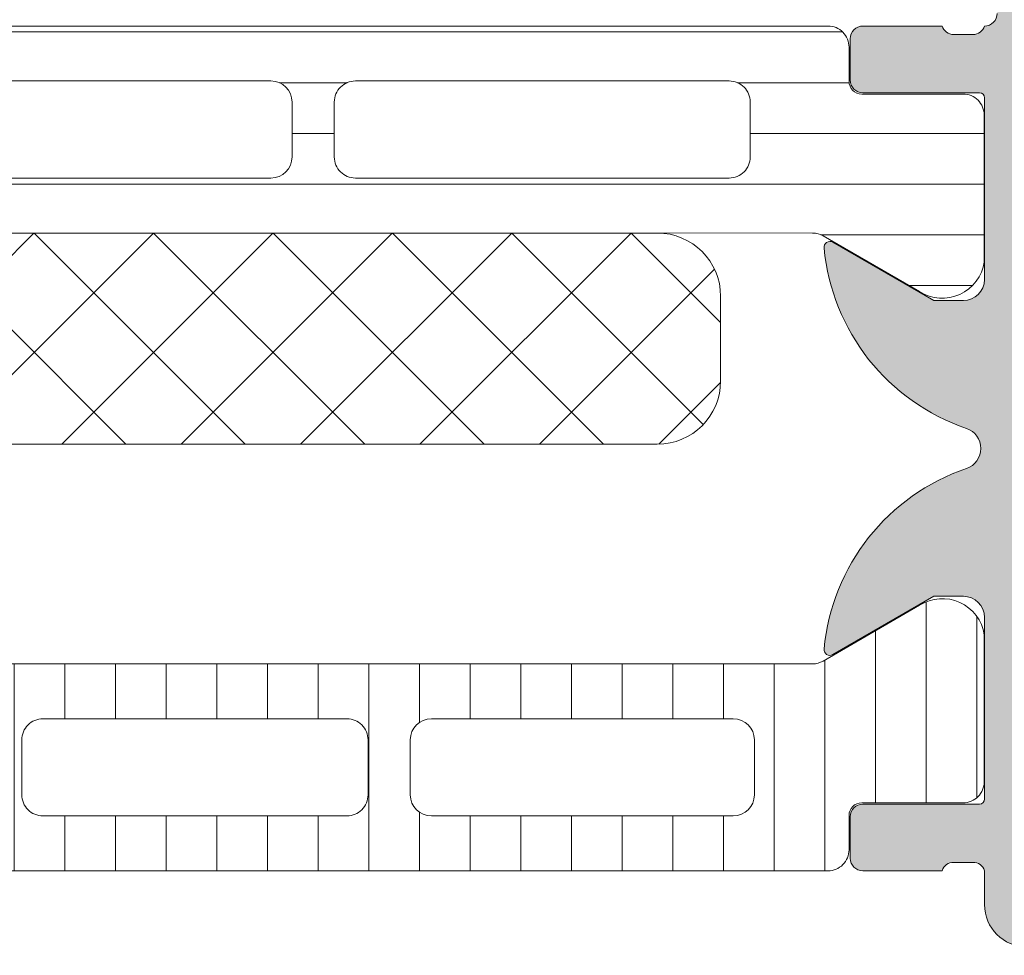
# Model space of a CAD drawing. Header units: millimetres. Extents: x 144573 to 336993, y 74252 to 247042.
# Tile 429 of 656: x 198265 to 198289, y 190069 to 190091. Entities that reach past the tile are written whole.
import ezdxf

# ---------------------------------------------------------------- set-up
doc = ezdxf.new("R2010")
doc.units = ezdxf.units.MM
doc.layers.add('FASÁDA DETAILNÍ', color=255, linetype='Continuous', lineweight=0)
doc.layers.add('NOVA', color=255, linetype='Continuous', lineweight=0)

# ---------------------------------------------------------------- blocks, each defined once
blk = doc.blocks.new('A$C69D17D4D')
at = {"layer": 'FASÁDA DETAILNÍ'}
h = blk.add_hatch(dxfattribs=at)
h.set_pattern_fill('LINIE', color=256, scale=1.2, angle=-1.272221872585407e-14, style=0)
h.set_pattern_definition([(360, (-24899.94271645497, 16700.21696921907), (2.939128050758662e-16, 1.2), [])])
edge = h.paths.add_edge_path()
edge.add_arc((-24896.40802008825, 16718.19074167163), 0.2999999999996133, 269.9979247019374, 359.9979247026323)
edge.add_line((-24896.10802008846, 16718.19073080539), (-24896.10799146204, 16719.00106213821))
edge.add_arc((-24895.60799414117, 16719.00104670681), 0.4999973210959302, 89.99761771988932, 179.9982316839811, ccw=False)
edge.add_line((-24895.60797335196, 16719.50104402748), (-24894.76690110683, 16719.50236457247))
edge.add_arc((-24894.76690110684, 16719.70236457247), 0.2000000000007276, 270, 360)
edge.add_line((-24894.56690110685, 16719.70236457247), (-24894.56690110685, 16723.80236457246))
edge.add_arc((-24894.06690110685, 16723.80236457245), 0.5, 90, 180, ccw=False)
edge.add_line((-24894.06690110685, 16724.30236457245), (-24893.23615188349, 16724.30236457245))
edge.add_arc((-24893.23615188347, 16723.30236457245), 1, 15.000000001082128, 90, ccw=False)
edge.add_line((-24892.27022605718, 16723.56118361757), (-24892.06690110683, 16722.80236457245))
edge.add_line((-24892.06690110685, 16722.80236457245), (-24893.06690110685, 16722.80236457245))
edge.add_line((-24893.06690110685, 16722.80236457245), (-24893.06690110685, 16720.50236457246))
edge.add_arc((-24892.06277462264, 16720.50407381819), 1.00412793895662, 180.0975300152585, 269.7659122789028)
edge.add_line((-24892.0668770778, 16719.49995425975), (-24889.06699872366, 16719.49995425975))
edge.add_arc((-24889.07102707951, 16720.50407360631), 1.004127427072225, 270.2298596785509, 359.9024820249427)
edge.add_line((-24888.06690110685, 16720.50236457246), (-24888.06690110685, 16722.80236457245))
edge.add_line((-24888.06690110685, 16722.80236457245), (-24889.06690110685, 16722.80236457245))
edge.add_line((-24889.06690110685, 16722.80236457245), (-24888.86357615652, 16723.56118361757))
edge.add_arc((-24887.89765033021, 16723.30236457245), 0.9999999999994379, 90, 164.9999999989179, ccw=False)
edge.add_line((-24887.89765033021, 16724.30236457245), (-24887.06690110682, 16724.30236457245))
edge.add_arc((-24887.06690110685, 16723.80236457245), 0.499999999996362, -4.16889633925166e-10, 89.99999999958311, ccw=False)
edge.add_line((-24886.56690110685, 16723.80236457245), (-24886.56690110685, 16719.70236457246))
edge.add_arc((-24886.36272801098, 16719.70409312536), 0.2041804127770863, 180.4850610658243, 268.8441310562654)
edge.add_line((-24886.36684680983, 16719.49995425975), (-24860.52548000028, 16719.49993133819))
edge.add_arc((-24860.52549543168, 16718.99993401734), 0.4999973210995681, -0.0023822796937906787, 89.99823168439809, ccw=False)
edge.add_line((-24860.025498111, 16718.99991322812), (-24860.02552673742, 16718.18958189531))
edge.add_arc((-24859.7255267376, 16718.18957102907), 0.2999999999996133, 179.9979247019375, 269.9979247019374)
edge.add_line((-24859.72553760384, 16717.88957102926), (-24857.32553921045, 16717.88981604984))
edge.add_arc((-24857.32555468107, 16717.38982007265), 0.4999959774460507, -0.002377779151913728, 89.99822718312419, ccw=False)
edge.add_line((-24856.82555870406, 16717.38979932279), (-24856.82568535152, 16713.91325782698))
edge.add_arc((-24857.815498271, 16714.05560432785), 0.9999960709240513, 237.2709086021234, 351.8163166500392, ccw=False)
edge.add_line((-24858.35616366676, 16713.21437126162), (-24860.63977275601, 16714.53292369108))
edge.add_arc((-24860.88978841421, 16714.09992002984), 0.5000000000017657, 59.99792810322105, 89.99786479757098)
edge.add_line((-24860.88976978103, 16714.59992002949), (-24895.24403853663, 16714.60100634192))
edge.add_arc((-24895.24405612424, 16714.10100634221), 0.500000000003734, 89.99798460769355, 119.9979213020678)
edge.add_line((-24895.49404041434, 16714.53402811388), (-24897.7777450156, 16713.21564111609))
edge.add_arc((-24898.31834946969, 16714.05691334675), 0.9999960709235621, 188.1795327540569, 302.72494080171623, ccw=False)
edge.add_line((-24899.30817269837, 16713.91463854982), (-24899.3080460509, 16717.39118004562))
edge.add_arc((-24898.80805007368, 16717.391164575), 0.4999959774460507, 89.99762222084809, 179.9982271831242, ccw=False)
edge.add_line((-24898.80802932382, 16717.89116055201), (-24896.40803095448, 16717.8907416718))
edge = h.paths.add_edge_path(flags=16)
edge.add_line((-24872.21690735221, 16717.70046606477), (-24872.21690735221, 16716.40047195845))
edge.add_arc((-24871.71691099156, 16716.4004683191), 0.499996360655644, 179.9995829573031, 270.0004170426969)
edge.add_line((-24871.71690735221, 16715.90047195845), (-24862.86691345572, 16715.90047195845))
edge.add_arc((-24862.86690981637, 16716.4004683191), 0.499996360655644, 269.9995829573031, 360.0004170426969)
edge.add_line((-24862.36691345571, 16716.40047195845), (-24862.36691345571, 16717.70046606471))
edge.add_arc((-24862.86691345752, 16717.70048263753), 0.5000000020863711, 359.9981008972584, 449.9999997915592)
edge.add_line((-24862.86691345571, 16718.2004826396), (-24871.7169073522, 16718.2004826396))
edge.add_arc((-24871.71690735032, 16717.70048263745), 0.5000000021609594, 90.00000021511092, 180.0018990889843)
edge = h.paths.add_edge_path(flags=16)
edge.add_arc((-24882.41691345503, 16717.7004826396), 0.5, 89.99999999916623, 180)
edge.add_line((-24882.916913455, 16717.7004826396), (-24882.916913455, 16716.40047195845))
edge.add_arc((-24882.41691345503, 16716.40047195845), 0.499999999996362, 180, 270.0000000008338)
edge.add_line((-24882.416913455, 16715.90047195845), (-24873.71690735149, 16715.90047195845))
edge.add_arc((-24873.71690735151, 16716.40047195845), 0.499999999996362, 270.0000000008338, 359.9999999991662)
edge.add_line((-24873.21690735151, 16716.40047195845), (-24873.21690735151, 16717.7004826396))
edge.add_arc((-24873.71690735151, 16717.7004826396), 0.5, 359.9999999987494, 449.9999999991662)
edge.add_line((-24873.71690735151, 16718.2004826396), (-24882.41691345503, 16718.2004826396))
edge = h.paths.add_edge_path(flags=16)
edge.add_arc((-24884.41690981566, 16716.4004683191), 0.499996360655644, 269.9995829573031, 360.0004170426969)
edge.add_line((-24883.916913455, 16716.40047195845), (-24883.916913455, 16717.70046606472))
edge.add_arc((-24884.41691345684, 16717.70048263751), 0.500000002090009, 359.9981008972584, 449.9999997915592)
edge.add_line((-24884.416913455, 16718.2004826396), (-24893.26692261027, 16718.2004826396))
edge.add_arc((-24893.26692261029, 16717.70049789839), 0.4999847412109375, 89.9999999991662, 180)
edge.add_line((-24893.7669073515, 16717.70049789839), (-24893.7669073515, 16716.40048721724))
edge.add_arc((-24893.26689209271, 16716.40048721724), 0.5000152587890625, 180, 270.0000000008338)
edge.add_line((-24893.26689209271, 16715.90047195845), (-24884.41691345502, 16715.90047195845))
h = blk.add_hatch(color=256, dxfattribs=at)
edge = h.paths.add_edge_path()
edge.add_arc((-24856.93811075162, 16701.20006205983), 0.120000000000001, 270.0000000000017, 360.00000000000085, ccw=False)
edge.add_line((-24856.93811075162, 16701.08006205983), (-24859.69810875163, 16701.08006205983))
edge.add_arc((-24859.69810875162, 16700.78006205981), 0.3000000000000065, 450, 539.9999999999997)
edge.add_line((-24859.99810875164, 16700.78006205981), (-24859.99810875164, 16699.80008774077))
edge.add_arc((-24859.69810875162, 16699.80008774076), 0.3000000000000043, 179.9999999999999, 270)
edge.add_line((-24859.69810875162, 16699.50008774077), (-24857.81809775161, 16699.50008774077))
edge.add_arc((-24857.55055441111, 16699.42122064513), 0.2789255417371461, 88.83712992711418, 163.575405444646, ccw=False)
edge.add_line((-24857.54489375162, 16699.70008874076), (-24857.09129975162, 16699.70008874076))
edge.add_arc((-24857.08563134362, 16699.42125129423), 0.2788950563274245, 16.419876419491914, 91.16458937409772, ccw=False)
edge.add_line((-24856.81811075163, 16699.50008774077), (-24856.81811075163, 16698.69991302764))
edge.add_arc((-24855.81811075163, 16698.69991302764), 0.9999999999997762, 179.9999999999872, 269.9999999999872)
edge.add_line((-24855.81811075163, 16697.69991302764), (-24852.31810339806, 16697.69991302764))
edge.add_arc((-24852.31812322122, 16698.69993285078), 1.000019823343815, 270.0011357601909, 359.9988642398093)
edge.add_line((-24851.31810339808, 16698.69991302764), (-24851.31810339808, 16699.19991302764))
edge.add_line((-24851.31810339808, 16699.19991302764), (-24853.81810339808, 16699.19991302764))
edge.add_arc((-24853.81805801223, 16700.19995841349), 1.000045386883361, 180.0026002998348, 269.99739970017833, ccw=False)
edge.add_line((-24854.81810339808, 16700.19991302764), (-24854.81810339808, 16701.49993133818))
edge.add_arc((-24853.8180508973, 16701.49987883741), 1.000052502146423, 90.00300791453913, 179.9969920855, ccw=False)
edge.add_line((-24853.81810339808, 16702.49993133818), (-24846.81810339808, 16702.49993133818))
edge.add_arc((-24846.31810339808, 16701.97480958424), 0.7250881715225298, 46.40381611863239, 133.5961838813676, ccw=False)
edge.add_line((-24845.81810339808, 16702.49993133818), (-24839.78401526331, 16702.49993133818))
edge.add_arc((-24839.78406776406, 16701.49987883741), 1.000052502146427, 360.0030079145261, 449.9969920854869, ccw=False)
edge.add_line((-24838.78401526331, 16701.49993133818), (-24838.78401526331, 16700.19991302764))
edge.add_arc((-24839.78406064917, 16700.19995841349), 1.000045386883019, 270.00260029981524, 359.9973997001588, ccw=False)
edge.add_line((-24839.78401526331, 16699.19991302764), (-24841.31810339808, 16699.19991302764))
edge.add_line((-24841.31810339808, 16699.19991302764), (-24841.31810339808, 16698.59990692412))
edge.add_line((-24841.31810339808, 16698.59990692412), (-24840.21809729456, 16697.49993133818))
edge.add_line((-24840.21809729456, 16697.49993133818), (-24836.81810339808, 16697.49993133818))
edge.add_line((-24836.81810339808, 16697.49993133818), (-24836.81810339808, 16724.49983215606))
edge.add_line((-24836.81810339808, 16724.49983215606), (-24840.21809729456, 16724.49983215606))
edge.add_line((-24840.21809729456, 16724.49983215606), (-24841.31810339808, 16723.39985657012))
edge.add_line((-24841.31810339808, 16723.39985657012), (-24841.31810339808, 16722.7998504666))
edge.add_line((-24841.31810339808, 16722.7998504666), (-24839.78401526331, 16722.7998504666))
edge.add_arc((-24839.78406064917, 16721.79980508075), 1.000045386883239, 360.0026002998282, 449.99739970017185, ccw=False)
edge.add_line((-24838.78401526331, 16721.7998504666), (-24838.78401526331, 16720.49983215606))
edge.add_arc((-24839.78406776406, 16720.49988465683), 1.000052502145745, 270.00300791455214, 359.99699208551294, ccw=False)
edge.add_line((-24839.78401526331, 16719.49983215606), (-24845.81810339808, 16719.49983215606))
edge.add_arc((-24846.31810339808, 16720.02495391), 0.7250881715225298, 226.4038161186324, 313.59618388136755, ccw=False)
edge.add_line((-24846.81810339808, 16719.49983215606), (-24853.81810339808, 16719.49983215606))
edge.add_arc((-24853.8180508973, 16720.49988465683), 1.000052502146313, 180.0030079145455, 269.99699208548, ccw=False)
edge.add_line((-24854.81810339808, 16720.49983215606), (-24854.81810339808, 16721.7998504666))
edge.add_arc((-24853.81805801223, 16721.79980508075), 1.000045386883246, 90.0026002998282, 179.9973997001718, ccw=False)
edge.add_line((-24853.81810339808, 16722.7998504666), (-24851.31810339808, 16722.7998504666))
edge.add_line((-24851.31810339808, 16722.7998504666), (-24851.31810339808, 16723.2998504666))
edge.add_arc((-24852.31812322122, 16723.29983064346), 1.000019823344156, 360.0011357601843, 449.9988642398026)
edge.add_line((-24852.31810339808, 16724.2998504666), (-24856.81810339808, 16724.2998504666))
edge.add_arc((-24856.81811371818, 16723.7998607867), 0.4999896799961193, 449.9988173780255, 540.0011826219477)
edge.add_line((-24857.31810339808, 16723.7998504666), (-24857.31810339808, 16722.7998504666))
edge.add_line((-24857.31810339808, 16722.7998504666), (-24856.51810034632, 16722.7998504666))
edge.add_line((-24856.51810034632, 16722.7998504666), (-24856.51810034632, 16719.79983520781))
edge.add_arc((-24856.81810806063, 16719.79983251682), 0.3000077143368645, 269.9994860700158, 360.00051393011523, ccw=False)
edge.add_arc((-24857.08563134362, 16719.57866124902), 0.2788950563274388, 268.83541062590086, 343.5801235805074, ccw=False)
edge.add_line((-24857.09129975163, 16719.29982380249), (-24857.54489375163, 16719.29982380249))
edge.add_arc((-24857.55055441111, 16719.57869189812), 0.2789255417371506, 196.4245945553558, 271.1628700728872, ccw=False)
edge.add_line((-24857.81809775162, 16719.49982480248), (-24859.69810875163, 16719.49982480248))
edge.add_arc((-24859.69810875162, 16719.19982480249), 0.3000000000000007, 449.9999999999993, 539.9999999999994)
edge.add_line((-24859.99810875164, 16719.19982480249), (-24859.99810875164, 16718.21985048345))
edge.add_arc((-24859.69810875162, 16718.21985048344), 0.3000000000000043, 180, 270)
edge.add_line((-24859.69810875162, 16717.91985048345), (-24856.93811075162, 16717.91985048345))
edge.add_arc((-24856.93811075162, 16717.79985048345), 0.1200000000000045, 360, 449.9999999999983, ccw=False)
edge.add_line((-24856.81811075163, 16717.79985048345), (-24856.81811075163, 16713.4998248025))
edge.add_arc((-24857.31811075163, 16713.49982480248), 0.4999999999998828, 270.0000000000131, 360.0000000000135, ccw=False)
edge.add_line((-24857.31811075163, 16712.99982480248), (-24858.01811075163, 16712.99982480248))
edge.add_line((-24858.01811075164, 16712.99982480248), (-24860.41093107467, 16714.3813202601))
edge.add_arc((-24860.479990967, 16714.26170501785), 0.1381197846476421, 419.9999999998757, 547.7024374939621)
edge.add_arc((-24855.63863973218, 16714.70932340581), 4.999999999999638, 185.3492280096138, 251.2905992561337)
edge.add_arc((-24857.40286592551, 16709.49995627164), 0.5000000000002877, 288.7094007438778, 431.2905992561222, ccw=False)
edge.add_arc((-24855.63863973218, 16704.29058913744), 4.999999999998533, 108.7094007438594, 174.6507719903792)
edge.add_arc((-24860.479990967, 16704.73820752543), 0.1381197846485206, 172.2975625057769, 299.9999999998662)
edge.add_line((-24860.41093107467, 16704.61859228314), (-24858.01811075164, 16706.00008774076))
edge.add_line((-24858.01811075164, 16706.00008774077), (-24857.31811075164, 16706.00008774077))
edge.add_arc((-24857.31811075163, 16705.50008774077), 0.5000000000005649, 359.9999999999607, 449.99999999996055, ccw=False)
edge.add_line((-24856.81811075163, 16705.50008774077), (-24856.81811075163, 16701.20006205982))
edge = h.paths.add_edge_path(flags=16)
edge.add_arc((-24838.9181095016, 16716.49983978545), 0.5, 360, 450, ccw=False)
edge.add_line((-24838.4181095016, 16716.49983978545), (-24838.4181095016, 16704.49993133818))
edge.add_arc((-24838.9181095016, 16704.49993133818), 0.5, 270, 360, ccw=False)
edge.add_line((-24838.9181095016, 16703.99993133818), (-24854.61809119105, 16703.99993133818))
edge.add_arc((-24854.61809119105, 16704.49993133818), 0.5, 180, 270, ccw=False)
edge.add_line((-24855.11809119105, 16704.49993133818), (-24855.11809119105, 16716.49983978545))
edge.add_arc((-24854.61809119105, 16716.49983978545), 0.5, 90, 180, ccw=False)
edge.add_line((-24854.61809119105, 16716.99983978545), (-24853.11809119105, 16716.99983978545))
edge.add_line((-24853.11809119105, 16716.99983978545), (-24853.11809119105, 16717.49983978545))
edge.add_arc((-24852.61809119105, 16717.49983978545), 0.5000000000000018, 90.0000000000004, 180, ccw=False)
edge.add_line((-24852.61809119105, 16717.99983978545), (-24840.9181095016, 16717.99983978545))
edge.add_arc((-24840.9181095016, 16717.49983978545), 0.5, 360, 449.9999999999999, ccw=False)
edge.add_line((-24840.4181095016, 16717.49983978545), (-24840.4181095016, 16716.99983978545))
edge.add_line((-24840.4181095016, 16716.99983978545), (-24838.9181095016, 16716.99983978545))
h = blk.add_hatch(dxfattribs=at)
h.set_pattern_fill('NETZ', color=256, scale=2, angle=45, style=0)
h.set_pattern_definition([(45, (0, 0), (-1.414213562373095, 1.414213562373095), []), (135, (0, 0), (-1.414213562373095, -1.414213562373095), [])])
h.paths.add_polyline_path([(-24891.56702679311, 16709.59919654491, -0.4142135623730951), (-24893.06702679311, 16711.09919654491), (-24893.06702679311, 16713.09919654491, -0.4142135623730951), (-24891.56702679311, 16714.59919654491), (-24864.56702679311, 16714.59919654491, -0.4142135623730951), (-24863.06702679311, 16713.09919654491), (-24863.06702679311, 16711.09919654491, -0.4142135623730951), (-24864.56702679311, 16709.59919654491)])
h = blk.add_hatch(dxfattribs=at)
h.set_pattern_fill('_USER', color=256, scale=1.2, angle=90, style=0, pattern_type=0)
h.set_pattern_definition([(90, (0, 0), (-1.2, 7.347638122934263e-17), [])])
edge = h.paths.add_edge_path()
edge.add_line((-24890.49399355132, 16704.46694312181), (-24892.77765039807, 16705.78541283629))
edge.add_arc((-24893.31828532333, 16704.9441601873), 0.9999960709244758, 417.2729839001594, 531.8183919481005)
edge.add_line((-24894.30810339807, 16705.08647083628), (-24894.30810339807, 16701.60992933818))
edge.add_arc((-24893.80810742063, 16701.60992669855), 0.4999959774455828, 179.9996975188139, 270.0003024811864)
edge.add_line((-24893.808104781, 16701.10993072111), (-24891.40810639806, 16701.11026267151))
edge.add_arc((-24891.40810639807, 16700.81026267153), 0.3000000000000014, 360, 449.9999999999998, ccw=False)
edge.add_line((-24891.10810639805, 16700.81026267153), (-24891.10810639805, 16699.99993133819))
edge.add_arc((-24890.60810907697, 16699.99992865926), 0.4999973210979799, 179.999693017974, 270.0003069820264)
edge.add_line((-24890.60810639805, 16699.49993133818), (-24860.52563209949, 16699.49993133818))
edge.add_arc((-24860.52562942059, 16699.99992865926), 0.4999973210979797, 269.9996930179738, 360.0003069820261)
edge.add_line((-24860.02563209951, 16699.99993133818), (-24860.02563209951, 16700.81026267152))
edge.add_arc((-24859.72563209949, 16700.81026267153), 0.3000000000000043, 90, 180, ccw=False)
edge.add_line((-24859.72563209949, 16701.11026267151), (-24857.32563371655, 16701.10993072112))
edge.add_arc((-24857.32563107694, 16701.60992669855), 0.4999959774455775, 269.9996975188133, 360.0003024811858)
edge.add_line((-24856.82563509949, 16701.60992933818), (-24856.82563509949, 16705.08647083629))
edge.add_arc((-24857.81545317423, 16704.9441601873), 0.9999960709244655, 368.1816080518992, 482.7270160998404)
edge.add_line((-24858.35608809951, 16705.7854128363), (-24860.63974494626, 16704.46694312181))
edge.add_arc((-24860.88974492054, 16704.89995583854), 0.5000000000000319, 270.00005990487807, 299.9999965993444, ccw=False)
edge.add_line((-24860.88974439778, 16704.39995583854), (-24890.24399409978, 16704.39995583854))
edge.add_arc((-24890.24399357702, 16704.89995583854), 0.5000000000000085, 240.0000034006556, 269.9999400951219, ccw=False)
edge = h.paths.add_edge_path(flags=16)
edge.add_line((-24869.91727637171, 16703.0999450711), (-24862.76725195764, 16703.09992981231))
edge.add_arc((-24862.76729551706, 16702.59988625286), 0.5000435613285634, 360.0049911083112, 449.9950088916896, ccw=False)
edge.add_line((-24862.26725195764, 16702.59992981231), (-24862.26725195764, 16701.2999210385))
edge.add_arc((-24862.76726428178, 16701.29994862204), 0.5000123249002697, 270.00141220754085, 359.9968392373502, ccw=False)
edge.add_line((-24862.76725195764, 16700.79993629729), (-24869.91727637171, 16700.79993629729))
edge.add_arc((-24869.91723281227, 16701.29997985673), 0.5000435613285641, 180.0049911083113, 269.9950088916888, ccw=False)
edge.add_line((-24870.41727637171, 16701.29993629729), (-24870.41727637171, 16702.5999450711))
edge.add_arc((-24869.91723281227, 16702.59990151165), 0.5000435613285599, 90.00499110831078, 179.9950088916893, ccw=False)
edge = h.paths.add_edge_path(flags=16)
edge.add_line((-24888.26727589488, 16703.0999450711), (-24881.1172500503, 16703.0999450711))
edge.add_arc((-24881.11729360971, 16702.59990151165), 0.5000435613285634, 360.0049911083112, 449.9950088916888, ccw=False)
edge.add_line((-24880.6172500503, 16702.5999450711), (-24880.6172500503, 16701.29993629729))
edge.add_arc((-24881.11729360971, 16701.29997985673), 0.5000435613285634, 270.0049911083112, 359.9950088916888, ccw=False)
edge.add_line((-24881.1172500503, 16700.79993629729), (-24888.26727589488, 16700.79993629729))
edge.add_arc((-24888.26723233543, 16701.29997985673), 0.5000435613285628, 180.0049911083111, 269.99500889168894, ccw=False)
edge.add_line((-24888.76727589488, 16701.29993629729), (-24888.76727589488, 16702.5999450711))
edge.add_arc((-24888.26723233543, 16702.59990151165), 0.5000435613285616, 90.004991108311, 179.995008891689, ccw=False)
edge = h.paths.add_edge_path(flags=16)
edge.add_line((-24879.1172500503, 16703.0999450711), (-24871.91727637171, 16703.0999450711))
edge.add_arc((-24871.91722559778, 16702.59999584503), 0.4999492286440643, -0.005818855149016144, 90.00581885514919, ccw=False)
edge.add_line((-24871.41727637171, 16702.5999450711), (-24871.41727637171, 16701.29993629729))
edge.add_arc((-24871.91722559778, 16701.29988552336), 0.4999492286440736, 269.9941811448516, 360.00581885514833, ccw=False)
edge.add_line((-24871.91727637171, 16700.79993629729), (-24879.11725005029, 16700.79993629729))
edge.add_arc((-24879.11730082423, 16701.29988552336), 0.4999492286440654, 179.9941811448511, 270.005818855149, ccw=False)
edge.add_line((-24879.6172500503, 16701.29993629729), (-24879.6172500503, 16702.5999450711))
edge.add_arc((-24879.11730082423, 16702.59999584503), 0.4999492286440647, 89.99418114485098, 180.005818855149, ccw=False)
for p, q in [((-24857.81809775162, 16719.49982480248), (-24859.69810875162, 16719.49982480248)), ((-24859.99810875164, 16719.19982480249), (-24859.99810875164, 16718.21985048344)), ((-24857.09129975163, 16719.29982380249), (-24857.54489375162, 16719.29982380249)), ((-24859.69810875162, 16717.91985048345), (-24856.93811075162, 16717.91985048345)), ((-24856.81811075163, 16717.79985048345), (-24856.81811075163, 16713.49982480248)), ((-24858.01811075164, 16712.99982480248), (-24860.41093107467, 16714.38132026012)), ((-24857.31811075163, 16712.99982480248), (-24858.01811075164, 16712.99982480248)), ((-24860.41093107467, 16704.61859228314), (-24858.01811075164, 16706.00008774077)), ((-24858.01811075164, 16706.00008774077), (-24857.31811075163, 16706.00008774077)), ((-24858.35608809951, 16705.7854128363), (-24860.63974494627, 16704.46694312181)), ((-24856.81811075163, 16705.50008774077), (-24856.81811075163, 16701.20006205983)), ((-24856.82563509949, 16701.60992933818), (-24856.82563509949, 16705.08647083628)), ((-24860.88974439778, 16704.39995583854), (-24890.24399409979, 16704.39995583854)), ((-24879.1172500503, 16703.0999450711), (-24871.91727637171, 16703.0999450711)), ((-24869.91727637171, 16703.0999450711), (-24862.76725195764, 16703.09992981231)), ((-24879.6172500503, 16701.29993629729), (-24879.6172500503, 16702.5999450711)), ((-24871.41727637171, 16702.5999450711), (-24871.41727637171, 16701.29993629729)), ((-24870.41727637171, 16701.29993629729), (-24870.41727637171, 16702.5999450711)), ((-24862.26725195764, 16702.59992981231), (-24862.26725195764, 16701.2999210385)), ((-24859.72563209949, 16701.11026267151), (-24857.32563371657, 16701.10993072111)), ((-24856.93811075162, 16701.08006205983), (-24859.69810875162, 16701.08006205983)), ((-24871.91727637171, 16700.79993629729), (-24879.1172500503, 16700.79993629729)), ((-24862.76725195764, 16700.79993629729), (-24869.91727637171, 16700.79993629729)), ((-24860.02563209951, 16699.99993133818), (-24860.02563209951, 16700.81026267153)), ((-24859.99810875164, 16700.78006205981), (-24859.99810875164, 16699.80008774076)), ((-24857.54489375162, 16699.70008874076), (-24857.09129975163, 16699.70008874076)), ((-24890.60810639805, 16699.49993133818), (-24860.52563209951, 16699.49993133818)), ((-24859.69810875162, 16699.50008774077), (-24857.81809775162, 16699.50008774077)), ((-24856.81811075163, 16699.50008774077), (-24856.81811075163, 16698.69991302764))]:
    blk.add_line(p, q, dxfattribs=at)
blk.add_lwpolyline([(-24886.36684680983, 16719.49995425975), (-24860.52548000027, 16719.49993133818, -0.4142167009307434), (-24860.025498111, 16718.99991322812), (-24860.02552673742, 16718.18958189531, 0.414213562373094), (-24859.72553760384, 16717.88957102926), (-24857.32553921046, 16717.88981604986, -0.414216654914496), (-24856.82555870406, 16717.38979932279), (-24856.82568535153, 16713.91325782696, -0.5460410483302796), (-24858.35616366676, 16713.21437126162), (-24860.639772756, 16714.53292369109, 0.1316522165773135), (-24860.88976978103, 16714.59992002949), (-24895.24403853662, 16714.60100634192, 0.1316522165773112)], format="xyb", dxfattribs=at)
for points in [[(-24882.416913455, 16718.2004826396, 0.4142135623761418), (-24882.916913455, 16717.7004826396), (-24882.916913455, 16716.40047195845, 0.4142135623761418), (-24882.416913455, 16715.90047195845), (-24873.71690735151, 16715.90047195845, 0.4142135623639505), (-24873.21690735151, 16716.40047195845), (-24873.21690735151, 16717.7004826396, 0.414213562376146), (-24873.71690735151, 16718.2004826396)], [(-24872.21690735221, 16717.70046606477), (-24872.21690735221, 16716.40047195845, 0.414217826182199), (-24871.71690735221, 16715.90047195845), (-24862.86691345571, 16715.90047195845, 0.4142178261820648), (-24862.36691345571, 16716.40047195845), (-24862.36691345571, 16717.70046606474, 0.4142232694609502), (-24862.86691345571, 16718.2004826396), (-24871.71690735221, 16718.2004826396, 0.4142232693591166)], [(-24864.56702679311, 16714.59919654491), (-24891.56702679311, 16714.59919654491, 0.414213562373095), (-24893.06702679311, 16713.09919654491), (-24893.06702679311, 16711.09919654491, 0.414213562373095), (-24891.56702679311, 16709.59919654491), (-24864.56702679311, 16709.59919654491, 0.414213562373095), (-24863.06702679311, 16711.09919654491), (-24863.06702679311, 16713.09919654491, 0.414213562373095)]]:
    blk.add_lwpolyline(points, format="xyb", close=True, dxfattribs=at)
for centre, radius, start, end in [((-24856.81810806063, 16719.79983251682), 0.3000077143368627, 269.9994860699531, 0.0005139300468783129), ((-24859.69810875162, 16719.19982480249), 0.3000000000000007, 90, 180), ((-24857.55055441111, 16719.57869189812), 0.278925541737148, 196.4245945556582, 271.1628700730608), ((-24857.08563134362, 16719.57866124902), 0.2788950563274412, 268.8354106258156, 343.5801235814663), ((-24859.69810875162, 16718.21985048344), 0.3000000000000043, 180, 270), ((-24856.93811075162, 16717.79985048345), 0.1200000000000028, 0, 90), ((-24860.479990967, 16714.26170501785), 0.1381197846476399, 59.99999999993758, 187.7024374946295), ((-24855.63863973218, 16714.70932340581), 4.999999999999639, 185.3492280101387, 251.2905992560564), ((-24857.31811075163, 16713.49982480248), 0.4999999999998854, 270, 0), ((-24857.40286592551, 16709.49995627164), 0.5000000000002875, 288.7094007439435, 71.29059925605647), ((-24855.63863973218, 16704.29058913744), 4.999999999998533, 108.7094007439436, 174.6507719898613), ((-24857.81545317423, 16704.9441601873), 0.99999607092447, 8.181608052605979, 122.7270160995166), ((-24857.31811075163, 16705.50008774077), 0.500000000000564, 0, 90), ((-24860.479990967, 16704.73820752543), 0.1381197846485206, 172.2975625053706, 300.0000000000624), ((-24860.88974492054, 16704.89995583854), 0.5000000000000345, 270.0000599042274, 299.9999965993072), ((-24879.11730082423, 16702.59999584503), 0.4999492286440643, 89.99418114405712, 180.0058188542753), ((-24871.91722559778, 16702.59999584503), 0.4999492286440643, 359.9941811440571, 90.00581885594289), ((-24869.91723281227, 16702.59990151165), 0.5000435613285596, 90.0049911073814, 179.9950088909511), ((-24862.76729551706, 16702.59988625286), 0.5000435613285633, 0.004991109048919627, 89.99500889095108), ((-24857.32563107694, 16701.60992669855), 0.4999959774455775, 269.9996975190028, 0.0003024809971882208), ((-24879.11730082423, 16701.29988552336), 0.4999492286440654, 179.9941811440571, 270.0058188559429), ((-24871.91722559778, 16701.29988552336), 0.4999492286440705, 269.9941811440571, 0.005818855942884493), ((-24869.91723281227, 16701.29997985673), 0.500043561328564, 180.0049911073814, 269.9950088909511), ((-24862.76726428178, 16701.29994862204), 0.500012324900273, 270.0014122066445, 359.996839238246), ((-24859.72563209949, 16700.81026267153), 0.3000000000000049, 90, 180), ((-24859.69810875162, 16700.78006205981), 0.3000000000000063, 90, 180), ((-24856.93811075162, 16701.20006205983), 0.1199999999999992, 270, 0), ((-24860.52562942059, 16699.99992865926), 0.4999973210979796, 269.9996930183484, 0.0003069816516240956), ((-24859.69810875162, 16699.80008774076), 0.3000000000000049, 180, 270), ((-24857.55055441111, 16699.42122064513), 0.2789255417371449, 88.83712992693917, 163.5754054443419), ((-24857.08563134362, 16699.42125129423), 0.2788950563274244, 16.4198764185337, 91.1645893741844), ((-24855.81811075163, 16698.69991302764), 0.9999999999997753, 180, 270)]:
    blk.add_arc(centre, radius, start, end, dxfattribs=at)

msp = doc.modelspace()

# ---------------------------------------------------------------- block references
at = {"layer": 'NOVA', "ltscale": 300}
msp.add_blockref('A$C69D17D4D', (223144.9987451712, 173371.2585875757), dxfattribs=at)

doc.saveas('drawing.dxf')
